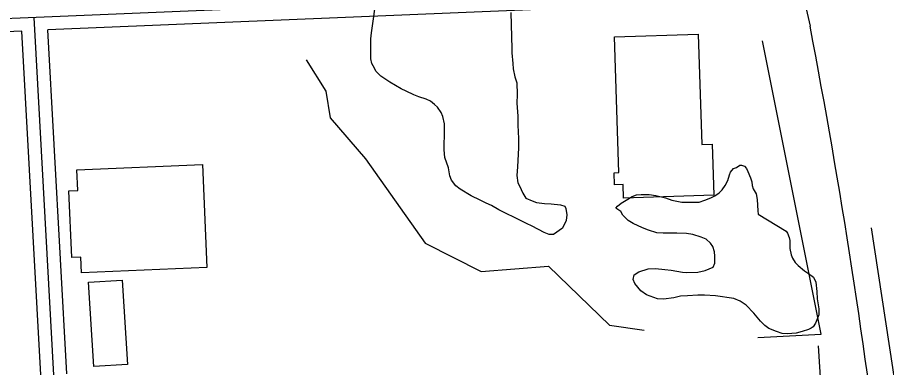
# Model space of a CAD drawing. Extents: x 3313442 to 3351311, y 721974 to 747360.
# Drawn here: x 3331244 to 3332245, y 728730 to 729133 of the extents above; entities that cross this region are included whole.
import ezdxf

# ---------------------------------------------------------------- set-up
doc = ezdxf.new("R2010")
doc.units = 0
for name, color, linetype in [('V-BLDG-OTLN', 7, 'Continuous'), ('V-ROAD-CNTR', 7, 'Continuous'), ('V-SITE-VEGE', 7, 'Continuous'), ('V-TOPO-SHOR', 7, 'Continuous')]:
    doc.layers.add(name, color=color, linetype=linetype)

msp = doc.modelspace()

# ---------------------------------------------------------------- linework, layer by layer
at = {"layer": 'V-BLDG-OTLN'}
for points in [[(3331941.7, 728925.5), (3331941.2, 728941), (3331931.4, 728940.7), (3331930.9, 728954.6), (3331936.5, 728954.8), (3331931.4, 729111), (3332027.8, 729114.2), (3332032, 728987.3), (3332044, 728987.7), (3332045.9, 728928.9)], [(3331312.2, 728958), (3331456.7, 728964.1), (3331461.7, 728845.6), (3331317.4, 728839.5), (3331316.6, 728857.4), (3331306.2, 728857), (3331302.9, 728933.8), (3331313.2, 728934.2)], [(3331364.2, 728831.1), (3331370.4, 728734), (3331331.7, 728731.5), (3331325.5, 728828.7)]]:
    msp.add_lwpolyline(points, close=True, dxfattribs=at)
at = {"layer": 'V-ROAD-CNTR'}
for points in [[(3332427.2, 729182), (3330047.3, 729082.7)], [(3332427.9, 729167.1), (3331278.8, 729119.1)], [(3332146.8, 729167.1), (3332156.6, 729123.5)], [(3331286.3, 728707.7), (3331263, 729133.4)], [(3331300.5, 728723.2), (3331278.8, 729119.1)], [(3331248.8, 729117.8), (3330864.5, 729101.8)], [(3331270.5, 728722.1), (3331248.8, 729117.8)]]:
    msp.add_lwpolyline(points, dxfattribs=at)
msp.add_arc((3324466.9, 727651.2), 7829.4, 6.70135, 10.83879, dxfattribs=at)
at = {"layer": 'V-SITE-VEGE'}
for points in [[(3331818.9, 728951.5), (3331819.9, 728943.2), (3331822, 728939.4), (3331825.8, 728931), (3331829.3, 728925.4), (3331836.6, 728922.3), (3331841.4, 728920.5), (3331850.8, 728919.1), (3331858.5, 728919), (3331869.3, 728917.6), (3331874.1, 728916.2), (3331875.5, 728913.4), (3331876.5, 728906.1), (3331875.8, 728899.8), (3331871.6, 728890.8), (3331861.1, 728883.5), (3331856.3, 728883.6), (3331850.4, 728886), (3331836.5, 728893), (3331829.9, 728896.2), (3331825.4, 728898.6), (3331818.4, 728902.1), (3331804.2, 728908.8), (3331798.3, 728911.9), (3331789.9, 728916.8), (3331783.7, 728919.7), (3331776.7, 728923.2), (3331766.3, 728928.1), (3331753.5, 728935.8), (3331748.6, 728939.6), (3331743.8, 728945.9), (3331741.7, 728951.1), (3331740, 728960.2), (3331735.8, 728972), (3331735.2, 728981.1), (3331735.2, 728988), (3331735.6, 728997.1), (3331735.6, 729011), (3331733.6, 729019.3), (3331731.8, 729023.9), (3331727.7, 729030.1), (3331724.2, 729033.3), (3331719.4, 729037.1), (3331714.5, 729039.2), (3331706.2, 729042), (3331700.2, 729044.2), (3331691.6, 729048.7), (3331685.7, 729051.2), (3331672.5, 729058.9), (3331662.1, 729065.9), (3331656.5, 729071.4), (3331654.8, 729074.9), (3331651.7, 729080.5), (3331650.6, 729085.7), (3331650.7, 729108.7), (3331651.4, 729115.6), (3331653.9, 729132), (3331655.4, 729142.8)], [(3331811.9, 729139.1), (3331813.2, 729097.3), (3331813.1, 729092.8), (3331814.2, 729080.6), (3331814.5, 729074.4), (3331816.5, 729065), (3331818.9, 729058), (3331819.2, 729044.8), (3331818.9, 729034.7), (3331820.2, 729019.7), (3331820.2, 729009.3), (3331820.8, 728994), (3331820.8, 728983.5), (3331819.7, 728961.6), (3331818.9, 728951.5)], [(3332096.8, 728907.1), (3332129.1, 728887.2), (3332130.8, 728885.1), (3332132.5, 728880.2), (3332133.2, 728876.7), (3332133.5, 728871.8), (3332133.5, 728867.3), (3332134.9, 728860), (3332136.6, 728856.2), (3332139.4, 728851.3), (3332142.9, 728847.8), (3332150.1, 728841.8), (3332155, 728838.7), (3332160.6, 728834.5), (3332163.3, 728828.6), (3332164.3, 728817.8), (3332165, 728809.4), (3332166.7, 728797.9), (3332166.7, 728791), (3332162.8, 728781.6), (3332160.4, 728777.4), (3332157.9, 728775.7), (3332154.8, 728774.3), (3332147.5, 728771.9), (3332140.5, 728769.9), (3332130.8, 728769.2), (3332124.5, 728769.6), (3332117.9, 728771.7), (3332109.2, 728775.2), (3332104.7, 728778.7), (3332099.5, 728783.6), (3332091.9, 728793), (3332083.2, 728802.1), (3332076.3, 728806.6), (3332069, 728809.8), (3332047.7, 728813), (3332034.9, 728813.7), (3332027.2, 728813.7), (3332015.4, 728813.1), (3332007.4, 728812.4), (3331999.7, 728810.7), (3331987.9, 728809), (3331980.9, 728809.4), (3331968.4, 728813.9), (3331961.8, 728818.8), (3331954.9, 728827.2), (3331952.8, 728831.7), (3331954.2, 728837), (3331959.5, 728840.4), (3331970.3, 728843.9), (3331978.6, 728844.5), (3331989.4, 728843.4), (3331996.7, 728842.4), (3332009.6, 728840.2), (3332014.1, 728839.9), (3332027.3, 728840.2), (3332035.7, 728841.9), (3332045.1, 728846), (3332046.8, 728850.6), (3332046.9, 728858.6), (3332046.5, 728863.4), (3332044.5, 728869.7), (3332042, 728873.5), (3332036.8, 728878.1), (3332031.3, 728880.5), (3332021.5, 728883.7), (3332014.2, 728884.8), (3332003.1, 728885.1), (3331987.5, 728885.2), (3331980.1, 728885.6), (3331970.4, 728888.7), (3331963.5, 728891.2), (3331953, 728896.1), (3331947.1, 728899.6), (3331940.9, 728905.9), (3331938.5, 728910.1), (3331932.9, 728913.9), (3331935, 728916.3), (3331938.9, 728919.5), (3331946.9, 728924.3), (3331951.8, 728927.1), (3331956.6, 728929.1), (3331962.2, 728929.5), (3331971.3, 728929.4), (3331978.9, 728928.4), (3331990, 728925.6), (3331997.3, 728923.1), (3332008.8, 728920.6), (3332017.2, 728920.6), (3332029, 728920.9), (3332035.3, 728923), (3332042.2, 728925.7), (3332046.8, 728928.1), (3332052, 728931.6), (3332055.5, 728935.1), (3332059, 728939.9), (3332062.1, 728945.8), (3332063.9, 728952.4), (3332064.9, 728955.2), (3332068.4, 728959.4), (3332071.9, 728960.8)], [(3332071.9, 728960.8), (3332075.8, 728963.5), (3332077.8, 728963.2), (3332081.3, 728962.1), (3332083.4, 728959.7), (3332085.1, 728956.2), (3332088.2, 728948.9), (3332089.6, 728944.3), (3332089.9, 728939.8), (3332091, 728936), (3332094.4, 728930.4), (3332095.8, 728923.8), (3332096.4, 728910.6), (3332096.8, 728907.1)]]:
    msp.add_lwpolyline(points, dxfattribs=at)
at = {"layer": 'V-TOPO-SHOR'}
for p, q in [((3332169.5, 728768.6), (3332102, 729106.7)), ((3332096.3, 728765), (3332169.5, 728768.6)), ((3332175.8, 728596.5), (3332166.4, 728755.5))]:
    msp.add_line(p, q, dxfattribs=at)
for points in [[(3331576.4, 729084.7), (3331598.9, 729048.5), (3331603.9, 729018), (3331644.5, 728970.6), (3331713.2, 728873.5), (3331778, 728841.1), (3331855.2, 728847.2), (3331925.5, 728779.1), (3331965.5, 728773.2)], [(3332287, 728489.5), (3332251.9, 728730.4), (3332227.5, 728891.2)]]:
    msp.add_lwpolyline(points, dxfattribs=at)

doc.saveas('drawing.dxf')
